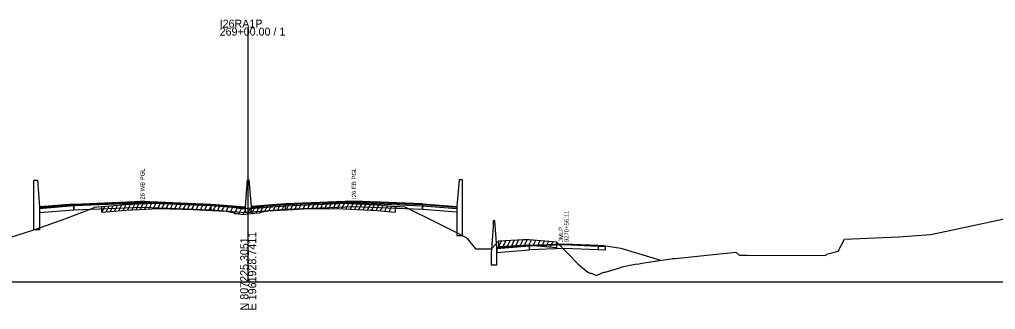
# Model space of a CAD drawing. Extents: x 1017 to 19997, y -1947 to 50737.
# Drawn here: x 10520 to 10861.4, y 18990.3 to 19091.9 of the extents above; entities that cross this region are included whole.
import ezdxf

# ---------------------------------------------------------------- set-up
doc = ezdxf.new("R2010")
doc.units = 0
for name, color, linetype in [('RD_GPK_XS_Cell', 7, 'Continuous'), ('RD_XS_Base', 7, 'Continuous'), ('RD_XS_ExGround', 7, 'Continuous'), ('RD_XS_ExPaveRet', 7, 'Continuous'), ('RD_XS_Greenside', 7, 'Continuous'), ('RD_XS_MedBWall', 7, 'Continuous'), ('RD_XS_Pave', 7, 'Continuous'), ('RD_XS_PaveOvlay', 7, 'Continuous'), ('RD_XS_TX_Notes', 7, 'Continuous')]:
    doc.layers.add(name, color=color, linetype=linetype)

msp = doc.modelspace()

# ---------------------------------------------------------------- linework, layer by layer
at = {"layer": 'RD_GPK_XS_Cell'}
for p, q in [((10600, 19000), (10600, 19089.02)), ((10000, 19000), (10600, 19000)), ((10600, 19000), (11200, 19000))]:
    msp.add_line(p, q, dxfattribs=at)
at = {"layer": 'RD_XS_Base'}
for points in [[(10539, 19026.57), (10527, 19025.61)], [(10527, 19025.61), (10527, 19024.27)], [(10527, 19024.27), (10539, 19025.23)], [(10539, 19025.23), (10539, 19026.57)], [(10539.05, 19025.23), (10539, 19025.23)], [(10539.05, 19026.57), (10539.05, 19025.23)], [(10539.05, 19025.23), (10563, 19026.2), (10587, 19025.24)], [(10587, 19025.24), (10587, 19026.58)], [(10599, 19025.63), (10587, 19026.58)], [(10587, 19025.24), (10599, 19024.29)], [(10599, 19024.29), (10599, 19025.63)], [(10601, 19024.37), (10601, 19025.71)], [(10613, 19025.31), (10601, 19024.37)], [(10613, 19025.31), (10613, 19026.65)], [(10660.95, 19025.31), (10637, 19026.28), (10613, 19025.31)], [(10660.95, 19025.31), (10660.95, 19026.65)], [(10661, 19025.31), (10660.95, 19025.31)], [(10661, 19026.65), (10661, 19025.31)], [(10661, 19026.64), (10673, 19025.68)], [(10661, 19025.3), (10661, 19026.64)], [(10673, 19024.34), (10661, 19025.3)], [(10673, 19025.68), (10673, 19024.34)], [(10698.38, 19012.55), (10687, 19011.65)], [(10687, 19011.65), (10687, 19010.32)], [(10687, 19010.32), (10698.38, 19011.22)], [(10698.38, 19012.55), (10710.38, 19013.02), (10722.38, 19012.54)], [(10698.38, 19011.22), (10698.38, 19012.55)], [(10722.38, 19011.22), (10710.38, 19011.69), (10698.38, 19011.22)], [(10722.38, 19012.54), (10722.38, 19011.22)], [(10722.38, 19012.54), (10724.38, 19012.46), (10724.88, 19012.44)], [(10724.88, 19011.1), (10722.38, 19011.22)], [(10724.88, 19012.44), (10724.88, 19011.1)]]:
    msp.add_lwpolyline(points, dxfattribs=at)
at = {"layer": 'RD_XS_ExGround'}
msp.add_lwpolyline([(10516.67, 19015.57), (10522.14, 19017.3), (10525.68, 19018.42), (10536.19, 19022.22), (10545.6, 19025.79), (10546.38, 19026.09), (10548.76, 19026.34), (10557.16, 19027.04), (10568.7, 19027.62), (10580.74, 19027.31), (10589.65, 19026.83), (10592.13, 19026.7), (10594.9, 19026.33), (10595.28, 19025.98), (10595.94, 19025.91), (10598.08, 19025.61), (10600.12, 19025.85), (10601.03, 19025.89), (10602.31, 19026.02), (10604.05, 19026.19), (10604.28, 19026.37), (10604.62, 19026.39), (10604.87, 19026.58), (10605.45, 19026.66), (10607.06, 19026.84), (10615.62, 19027.32), (10619.37, 19027.53), (10631.45, 19027.67), (10633.2, 19027.59), (10642.89, 19027.12), (10643.86, 19027.08), (10645.12, 19026.98), (10651.45, 19026.43), (10652.48, 19026.34), (10652.89, 19026.39), (10654.76, 19026.3), (10666.07, 19020.65), (10672.67, 19017.39), (10675.52, 19015.92), (10676.22, 19015.53), (10676.57, 19015.14), (10679.55, 19011.61), (10680.98, 19011.61), (10682.32, 19011.61), (10683.76, 19011.61), (10685.13, 19011.61), (10687.68, 19014.37), (10696.2, 19014.82), (10697.48, 19014.85), (10698.28, 19014.79), (10707.8, 19014.06), (10715.47, 19006.19), (10718.77, 19003.37), (10719.53, 19003.08), (10719.98, 19003.08), (10721.82, 19002.18), (10723.62, 19003.07), (10724.38, 19003.38), (10724.86, 19003.38), (10730.02, 19004.92), (10730.83, 19005.26), (10733.59, 19005.87), (10735.4, 19006.14), (10736.78, 19006.28), (10737.2, 19006.41), (10737.76, 19006.53), (10747.85, 19008.02), (10748.31, 19008.19), (10749.44, 19008.18), (10764.89, 19009.78), (10767.59, 19010.05), (10770.55, 19010.42), (10771.74, 19009.39), (10774.53, 19009.39), (10802.07, 19009.27), (10802.25, 19009.73), (10806.43, 19010.77), (10808.56, 19014.89), (10827.54, 19015.75), (10838.79, 19016.6), (10869.96, 19023.18)], dxfattribs=at)
at = {"layer": 'RD_XS_ExPaveRet'}
for p, q in [((10562.26, 19025.29), (10563.29, 19027.34)), ((10563.76, 19025.37), (10564.79, 19027.42)), ((10565.26, 19025.44), (10566.29, 19027.49)), ((10566.76, 19025.52), (10567.79, 19027.57)), ((10568.26, 19025.59), (10569.27, 19027.6)), ((10569.76, 19025.59), (10570.75, 19027.56)), ((10571.26, 19025.55), (10572.25, 19027.53)), ((10572.76, 19025.51), (10573.75, 19027.49)), ((10574.26, 19025.48), (10575.25, 19027.45)), ((10575.76, 19025.44), (10576.75, 19027.41)), ((10577.26, 19025.4), (10578.25, 19027.37)), ((10578.76, 19025.36), (10579.75, 19027.34)), ((10614.76, 19025.27), (10615.79, 19027.33)), ((10616.26, 19025.36), (10617.29, 19027.41)), ((10617.76, 19025.44), (10618.79, 19027.5)), ((10619.26, 19025.52), (10620.27, 19027.54)), ((10620.76, 19025.55), (10621.77, 19027.56)), ((10622.26, 19025.56), (10623.27, 19027.58)), ((10623.76, 19025.58), (10624.77, 19027.59)), ((10625.26, 19025.6), (10626.27, 19027.61)), ((10626.76, 19025.62), (10627.77, 19027.63)), ((10628.26, 19025.63), (10629.27, 19027.65)), ((10629.76, 19025.65), (10630.77, 19027.66)), ((10631.26, 19025.67), (10632.25, 19027.63)), ((10632.76, 19025.61), (10633.74, 19027.56)), ((10634.26, 19025.54), (10635.24, 19027.49)), ((10635.76, 19025.46), (10636.74, 19027.42)), ((10637.26, 19025.39), (10638.24, 19027.34)), ((10548.76, 19024.34), (10549.81, 19026.43)), ((10548.76, 19024.34), (10548.76, 19026.34)), ((10548.76, 19024.34), (10557.16, 19025.04)), ((10550.26, 19024.46), (10551.31, 19026.55)), ((10551.76, 19024.59), (10552.81, 19026.67)), ((10553.26, 19024.71), (10554.31, 19026.8)), ((10554.76, 19024.84), (10555.81, 19026.92)), ((10556.26, 19024.96), (10557.3, 19027.04)), ((10557.16, 19025.04), (10568.7, 19025.62)), ((10557.76, 19025.07), (10558.79, 19027.12)), ((10559.26, 19025.14), (10560.29, 19027.19)), ((10560.76, 19025.22), (10561.79, 19027.27)), ((10568.7, 19025.62), (10580.74, 19025.31)), ((10580.26, 19025.32), (10581.24, 19027.28)), ((10580.74, 19025.31), (10589.65, 19024.83)), ((10581.76, 19025.26), (10582.74, 19027.2)), ((10583.26, 19025.17), (10584.24, 19027.12)), ((10584.76, 19025.09), (10585.74, 19027.04)), ((10586.26, 19025.01), (10587.24, 19026.96)), ((10587.76, 19024.93), (10588.74, 19026.88)), ((10589.26, 19024.85), (10590.24, 19026.8)), ((10589.65, 19024.83), (10592.13, 19024.7)), ((10590.76, 19024.77), (10591.74, 19026.72)), ((10592.13, 19024.7), (10594.9, 19024.33)), ((10592.26, 19024.68), (10593.2, 19026.56)), ((10593.76, 19024.48), (10594.7, 19026.35)), ((10594.9, 19024.33), (10595.28, 19023.98)), ((10595.26, 19024), (10596.2, 19025.87)), ((10595.28, 19023.98), (10595.94, 19023.91)), ((10596.76, 19023.8), (10597.7, 19025.67)), ((10598.26, 19023.63), (10599.32, 19025.76)), ((10599.76, 19023.81), (10600.8, 19025.88)), ((10601.03, 19023.89), (10602.31, 19024.02)), ((10601.26, 19023.92), (10602.32, 19026.03)), ((10602.31, 19024.02), (10604.05, 19024.19)), ((10602.76, 19024.07), (10603.81, 19026.17)), ((10604.05, 19024.19), (10604.28, 19024.37)), ((10604.26, 19024.36), (10605.41, 19026.66)), ((10604.28, 19024.37), (10604.62, 19024.39)), ((10604.62, 19024.39), (10604.87, 19024.58)), ((10604.87, 19024.58), (10605.45, 19024.66)), ((10605.45, 19024.66), (10607.06, 19024.84)), ((10605.76, 19024.7), (10606.82, 19026.81)), ((10607.06, 19024.84), (10615.62, 19025.32)), ((10607.26, 19024.85), (10608.29, 19026.91)), ((10608.76, 19024.93), (10609.79, 19026.99)), ((10610.26, 19025.02), (10611.29, 19027.08)), ((10611.76, 19025.1), (10612.79, 19027.16)), ((10613.26, 19025.19), (10614.29, 19027.25)), ((10615.62, 19025.32), (10619.37, 19025.53)), ((10619.37, 19025.53), (10631.45, 19025.67)), ((10631.45, 19025.67), (10633.2, 19025.59)), ((10633.2, 19025.59), (10642.89, 19025.12)), ((10638.76, 19025.32), (10639.74, 19027.27)), ((10640.26, 19025.25), (10641.24, 19027.2)), ((10641.76, 19025.17), (10642.74, 19027.13)), ((10642.89, 19025.12), (10643.86, 19025.08)), ((10643.26, 19025.1), (10644.24, 19027.05)), ((10643.86, 19025.08), (10645.12, 19024.98)), ((10644.76, 19025.01), (10645.72, 19026.92)), ((10645.12, 19024.98), (10651.45, 19024.43)), ((10646.26, 19024.88), (10647.22, 19026.8)), ((10647.76, 19024.75), (10648.72, 19026.67)), ((10649.26, 19024.62), (10650.22, 19026.54)), ((10651.45, 19026.43), (10651.45, 19024.43)), ((10595.94, 19023.91), (10598.08, 19023.61)), ((10598.08, 19023.61), (10600.12, 19023.85)), ((10600.12, 19023.85), (10601.03, 19023.89)), ((10687.68, 19012.37), (10688.71, 19014.42)), ((10687.68, 19012.37), (10687.68, 19014.37)), ((10689.18, 19012.44), (10690.21, 19014.5)), ((10690.68, 19012.52), (10691.71, 19014.58)), ((10692.18, 19012.6), (10693.21, 19014.66)), ((10693.68, 19012.68), (10694.71, 19014.74)), ((10695.18, 19012.76), (10696.21, 19014.82)), ((10696.68, 19012.83), (10697.69, 19014.83)), ((10698.18, 19012.79), (10699.15, 19014.72)), ((10699.68, 19012.68), (10700.65, 19014.61)), ((10701.18, 19012.57), (10702.15, 19014.49)), ((10702.68, 19012.45), (10703.65, 19014.38)), ((10704.18, 19012.34), (10705.15, 19014.26)), ((10705.68, 19012.22), (10706.65, 19014.15)), ((10707.8, 19014.06), (10707.8, 19012.06)), ((10687.68, 19012.37), (10696.2, 19012.82)), ((10696.2, 19012.82), (10697.48, 19012.85)), ((10697.48, 19012.85), (10698.28, 19012.79)), ((10698.28, 19012.79), (10707.8, 19012.06))]:
    msp.add_line(p, q, dxfattribs=at)
at = {"layer": 'RD_XS_Greenside'}
for points in [[(10724.38, 19012.77), (10730.38, 19011.81)], [(10730.38, 19011.81), (10744.27, 19007.58)]]:
    msp.add_lwpolyline(points, dxfattribs=at)
at = {"layer": 'RD_XS_MedBWall'}
for points in [[(10525, 19018.21), (10525, 19035.63)], [(10525, 19035.63), (10526.25, 19035.63), (10527, 19026.29)], [(10599, 19026.29), (10599.75, 19035.7), (10600.25, 19035.7), (10601, 19026.36)], [(10675, 19035.7), (10673.75, 19035.7), (10673, 19026.36)], [(10675, 19016.19), (10675, 19035.7)], [(10527, 19026.29), (10527, 19018.21)], [(10599, 19024.29), (10599, 19026.29)], [(10601, 19024.29), (10599, 19024.29)], [(10601, 19026.36), (10601, 19024.29)], [(10673, 19026.36), (10673, 19016.19)], [(10687, 19011.97), (10686.25, 19021.31), (10685.75, 19021.31)], [(10685.75, 19021.31), (10685.75, 19019.31)], [(10527, 19018.21), (10525, 19018.21)], [(10685.75, 19019.31), (10685, 19009.97)], [(10673, 19016.19), (10675, 19016.19)], [(10687, 19005.97), (10687, 19011.97)], [(10685, 19009.97), (10685, 19005.97)], [(10685, 19005.97), (10687, 19005.97)]]:
    msp.add_lwpolyline(points, dxfattribs=at)
at = {"layer": 'RD_XS_Pave'}
for points in [[(10539.05, 19026.91), (10563, 19027.88), (10587, 19026.92)], [(10587, 19026.58), (10563, 19027.54), (10539.05, 19026.57)], [(10660.95, 19026.99), (10637, 19027.95), (10613, 19026.99)], [(10613, 19026.65), (10637, 19027.62), (10660.95, 19026.65)], [(10539, 19026.91), (10527, 19025.95)], [(10527, 19025.95), (10527, 19025.61)], [(10539, 19026.57), (10539, 19026.91)], [(10539.05, 19026.57), (10539, 19026.57)], [(10539.05, 19026.57), (10539.05, 19026.91)], [(10587, 19026.92), (10587, 19026.58)], [(10587, 19026.92), (10599, 19025.97)], [(10599, 19025.97), (10599, 19025.63)], [(10613, 19026.99), (10601, 19026.05)], [(10601, 19025.71), (10613, 19026.65)], [(10601, 19026.05), (10601, 19025.71)], [(10613, 19026.99), (10613, 19026.65)], [(10660.95, 19026.65), (10660.95, 19026.99)], [(10660.95, 19026.99), (10661, 19026.99)], [(10661, 19026.65), (10660.95, 19026.65)], [(10661, 19026.99), (10661, 19026.65)], [(10661, 19026.64), (10661, 19026.98)], [(10673, 19026.02), (10673, 19025.68)]]:
    msp.add_lwpolyline(points, dxfattribs=at)
at = {"layer": 'RD_XS_PaveOvlay'}
for points in [[(10539.05, 19027.25), (10563, 19028.21), (10587, 19027.25)], [(10660.95, 19027.33), (10637, 19028.28), (10613, 19027.32)], [(10539, 19027.25), (10527, 19026.29)], [(10527, 19026.29), (10527, 19025.95)], [(10539.05, 19027.25), (10539, 19027.25)], [(10539, 19027.25), (10539, 19026.91)], [(10539, 19026.91), (10539.05, 19026.91)], [(10539.05, 19026.91), (10539.05, 19027.25)], [(10587, 19027.25), (10587, 19026.92)], [(10587, 19027.25), (10599, 19026.29)], [(10599, 19026.29), (10599, 19025.97)], [(10613, 19027.32), (10601, 19026.36)], [(10601, 19026.36), (10601, 19026.05)], [(10613, 19027.32), (10613, 19026.99)], [(10660.95, 19026.99), (10660.95, 19027.33)], [(10660.95, 19027.33), (10661, 19027.32)], [(10661, 19027.32), (10661, 19026.99)], [(10661, 19027.32), (10673, 19026.36)], [(10661, 19026.98), (10661, 19027.32)], [(10673, 19026.02), (10661, 19026.98)], [(10673, 19026.36), (10673, 19026.02)], [(10698.38, 19012.87), (10687, 19011.97)], [(10687, 19011.65), (10698.38, 19012.55)], [(10687, 19011.97), (10687, 19011.65)], [(10698.38, 19012.87), (10710.38, 19013.34), (10722.38, 19012.85)], [(10722.38, 19012.54), (10710.38, 19013.02), (10698.38, 19012.55)], [(10698.38, 19012.55), (10698.38, 19012.87)], [(10722.38, 19012.85), (10722.38, 19012.54)], [(10722.38, 19012.85), (10724.38, 19012.77)], [(10724.38, 19012.46), (10722.38, 19012.54)], [(10724.38, 19012.77), (10724.38, 19012.46)]]:
    msp.add_lwpolyline(points, dxfattribs=at)

# ---------------------------------------------------------------- texts
at = {"layer": 'RD_GPK_XS_Cell'}
for s, p in [('269+00.00 / 1', (10590, 19086.22)), ('I26RA1P', (10590, 19089.02))]:
    msp.add_text(s, height=2.8, dxfattribs=at).set_placement(p)
for s, p in [('E 1961928.7411', (10602.8, 18990)), ('N 807225.3051', (10600, 18990))]:
    msp.add_text(s, height=2.8, rotation=90, dxfattribs=at).set_placement(p)
at = {"layer": 'RD_XS_TX_Notes'}
for s, p in [('I26 WB PGL', (10563.75, 19028.21)), ('I26 EB PGL', (10637.75, 19029.02)), (' 9270+56.11', (10712.1, 19013.34)), (' JMLP', (10710.15, 19013.34))]:
    msp.add_text(s, height=1.5, rotation=90, dxfattribs=at).set_placement(p)

doc.saveas('drawing.dxf')
